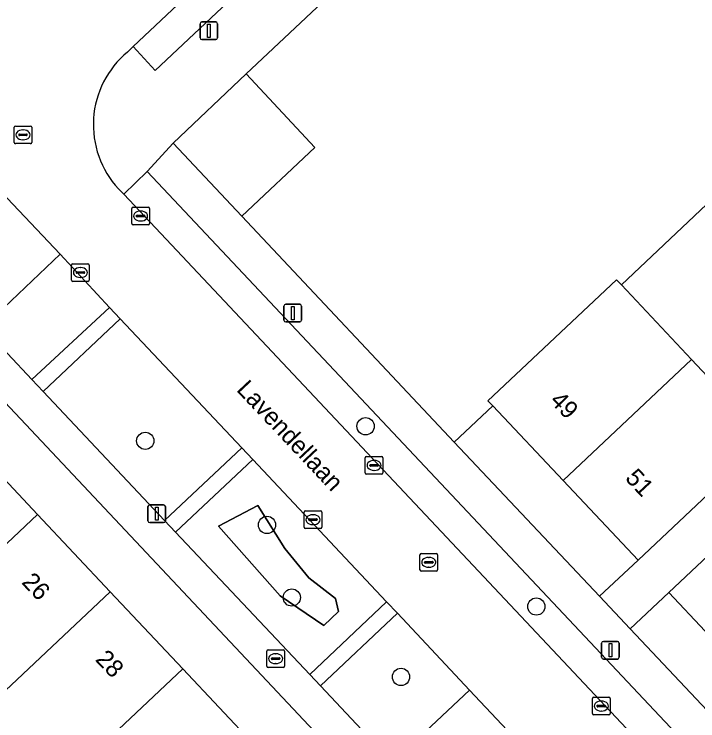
# Model space of a CAD drawing. Extents: x 162542 to 163147, y 380779 to 381521.
# Drawn here: x 163001.13 to 163039.86, y 381251.69 to 381291.72 of the extents above; entities that cross this region are included whole.
import ezdxf

# ---------------------------------------------------------------- set-up
doc = ezdxf.new("R2010")
doc.units = 0
for name, color, linetype in [('IMGEO_Boom', 7, 'Continuous'), ('IMGEO_Brandkraan', 7, 'Continuous'), ('IMGEO_Erf', 7, 'Continuous'), ('IMGEO_Groenvoorziening', 7, 'Continuous'), ('IMGEO_Kolk', 7, 'Continuous'), ('IMGEO_Lichtmast', 7, 'Continuous'), ('IMGEO_Muur', 7, 'Continuous'), ('IMGEO_Openbare_ruimte_label', 7, 'Continuous'), ('IMGEO_Pand', 7, 'Continuous'), ('IMGEO_Pand_nummerreeks', 7, 'Continuous'), ('IMGEO_Parkeervlak_open', 7, 'Continuous'), ('IMGEO_Rijbaan_lokaal_open', 7, 'Continuous'), ('IMGEO_Rioolput', 7, 'Continuous'), ('IMGEO_Voetpad_open', 7, 'Continuous')]:
    doc.layers.add(name, color=color, linetype=linetype)

msp = doc.modelspace()

# ---------------------------------------------------------------- linework, layer by layer
at = {"layer": 'IMGEO_Boom'}
for centre in [(163021.039, 381268.376), (163008.56, 381267.55), (163015.454, 381262.785), (163016.86, 381258.674), (163030.711, 381258.163), (163023.046, 381254.176)]:
    msp.add_circle(centre, 0.489, dxfattribs=at)
at = {"layer": 'IMGEO_Brandkraan'}
for p, q in [((163015.445, 381254.786), (163015.445, 381255.638)), ((163015.52, 381255.712), (163016.372, 381255.712)), ((163015.933, 381255.492), (163015.958, 381255.492)), ((163016.446, 381255.638), (163016.446, 381254.786)), ((163015.704, 381255.206), (163015.704, 381255.218)), ((163016.142, 381255.169), (163015.744, 381255.169)), ((163015.747, 381255.255), (163016.145, 381255.255)), ((163016.188, 381255.218), (163016.188, 381255.206)), ((163016.372, 381254.712), (163015.52, 381254.712)), ((163015.956, 381254.932), (163015.931, 381254.932))]:
    msp.add_line(p, q, dxfattribs=at)
for points in [[(163015.445, 381254.786), (163015.445, 381255.638)], [(163015.52, 381255.712), (163016.372, 381255.712)], [(163016.446, 381255.638), (163016.446, 381254.786)], [(163016.372, 381254.712), (163015.52, 381254.712)]]:
    msp.add_lwpolyline(points, dxfattribs=at)
for centre, radius, start, end in [((163015.522, 381255.636), 0.0765, 91.552, 178.448), ((163015.522, 381255.636), 0.0765, 91.552, 178.448), ((163016.37, 381255.636), 0.0765, 1.552, 88.448), ((163016.37, 381255.636), 0.0765, 1.552, 88.448), ((163015.744, 381255.215), 0.0403, 85.8775, 175.7526), ((163015.741, 381255.205), 0.0366, 178.938, 274.7102), ((163016.145, 381255.212), 0.043, 264.8664, 352.4533), ((163016.149, 381255.217), 0.0386, 1.7309, 96.639), ((163015.522, 381254.788), 0.0765, 181.552, 268.448), ((163015.522, 381254.788), 0.0765, 181.552, 268.448), ((163016.37, 381254.788), 0.0765, 271.552, 358.448), ((163016.37, 381254.788), 0.0765, 271.552, 358.448)]:
    msp.add_arc(centre, radius, start, end, dxfattribs=at)
for centre, major_axis, ratio, start_param, end_param in [((163015.932, 381255.212), (-0.387, 0.002), 0.722429, 4.712389, 7.853982), ((163015.957, 381255.212), (-0.39, 0.002), 0.717154, 1.570796, 4.712389)]:
    msp.add_ellipse(centre, major_axis=major_axis, ratio=ratio, start_param=start_param, end_param=end_param, dxfattribs=at)
at = {"layer": 'IMGEO_Erf'}
for points in [[(163010.134, 381284.416), (163014.038, 381280.269), (163018.168, 381284.171), (163014.284, 381288.331)], [(163045.593, 381276.216), (163047.851, 381278.34), (163047.151, 381279.082), (163044.894, 381276.958), (163042.31, 381279.701), (163041.925, 381279.339), (163040.391, 381280.966), (163040.358, 381280.935), (163035.531, 381276.386), (163039.506, 381272.162), (163043.755, 381267.647), (163048.993, 381272.607)], [(162992.072, 381270.063), (162995.861, 381266.012), (162998.041, 381268.07), (162998.352, 381267.739), (163002.464, 381263.37), (163006.576, 381259), (163010.688, 381254.631), (163014.8, 381250.261), (163018.913, 381245.891), (163021.09, 381247.941), (163000.29, 381270.058), (162996.415, 381274.157)], [(163032.222, 381265.308), (163028.248, 381269.53), (163026.062, 381267.476), (163034.294, 381258.741), (163036.472, 381260.794)], [(163046.438, 381250.214), (163042.326, 381254.584), (163038.215, 381258.954), (163036.032, 381256.897), (163055.347, 381236.403), (163058.261, 381237.648), (163054.661, 381241.475), (163050.549, 381245.844)]]:
    msp.add_lwpolyline(points, close=True, dxfattribs=at)
at = {"layer": 'IMGEO_Groenvoorziening'}
for points in [[(163003.731, 381278.123), (162998.37, 381283.768), (162994.048, 381279.724), (162999.204, 381274.136), (162999.363, 381273.968)], [(163006.531, 381275.112), (163003.731, 381278.123), (162999.363, 381273.968), (163002.139, 381271.02)], [(163007.138, 381274.467), (163002.769, 381270.352), (163009.655, 381263.042), (163014.022, 381267.149)], [(163014.645, 381266.486), (163010.28, 381262.378), (163017.882, 381254.307), (163022.226, 381258.429)], [(163014.931, 381263.892), (163016.459, 381261.443), (163017.82, 381259.791), (163019.335, 381258.619), (163019.509, 381257.891), (163018.675, 381257.08), (163016.197, 381258.764), (163012.699, 381262.709)], [(163018.675, 381257.08), (163019.509, 381257.891), (163019.335, 381258.619), (163017.82, 381259.791), (163016.459, 381261.443), (163014.931, 381263.892), (163012.699, 381262.709), (163016.197, 381258.764)], [(163022.839, 381257.778), (163018.482, 381253.67), (163022.573, 381249.328), (163026.928, 381253.43)]]:
    msp.add_lwpolyline(points, close=True, dxfattribs=at)
at = {"layer": 'IMGEO_Kolk'}
for p, q in [((163007.793, 381279.857), (163007.793, 381280.709)), ((163007.868, 381280.783), (163008.72, 381280.783)), ((163008.794, 381280.709), (163008.794, 381279.857)), ((163008.052, 381280.277), (163008.052, 381280.289)), ((163008.49, 381280.24), (163008.092, 381280.24)), ((163008.095, 381280.326), (163008.493, 381280.326)), ((163008.281, 381280.563), (163008.306, 381280.563)), ((163008.536, 381280.289), (163008.536, 381280.277)), ((163008.304, 381280.003), (163008.279, 381280.003)), ((163008.72, 381279.783), (163007.868, 381279.783)), ((163004.387, 381276.657), (163004.387, 381277.509)), ((163004.462, 381277.583), (163005.314, 381277.583)), ((163005.388, 381277.509), (163005.388, 381276.657)), ((163004.646, 381277.077), (163004.646, 381277.089)), ((163005.084, 381277.04), (163004.686, 381277.04)), ((163004.689, 381277.126), (163005.087, 381277.126)), ((163004.875, 381277.363), (163004.9, 381277.363)), ((163005.13, 381277.089), (163005.13, 381277.077)), ((163004.898, 381276.803), (163004.873, 381276.803)), ((163005.314, 381276.583), (163004.462, 381276.583)), ((163021.095, 381266.658), (163021.947, 381266.658)), ((163021.02, 381265.732), (163021.02, 381266.584)), ((163021.322, 381266.201), (163021.72, 381266.201)), ((163021.508, 381266.438), (163021.533, 381266.438)), ((163022.021, 381266.584), (163022.021, 381265.732)), ((163021.279, 381266.152), (163021.279, 381266.164)), ((163021.717, 381266.115), (163021.319, 381266.115)), ((163021.531, 381265.878), (163021.506, 381265.878)), ((163021.763, 381266.164), (163021.763, 381266.152)), ((163021.947, 381265.658), (163021.095, 381265.658)), ((163017.56, 381262.655), (163017.56, 381263.507)), ((163017.635, 381263.581), (163018.487, 381263.581)), ((163018.561, 381263.507), (163018.561, 381262.655)), ((163017.819, 381263.075), (163017.819, 381263.087)), ((163018.257, 381263.038), (163017.859, 381263.038)), ((163017.862, 381263.124), (163018.26, 381263.124)), ((163018.048, 381263.361), (163018.073, 381263.361)), ((163018.303, 381263.087), (163018.303, 381263.075)), ((163018.071, 381262.801), (163018.046, 381262.801)), ((163018.487, 381262.581), (163017.635, 381262.581)), ((163033.963, 381253.024), (163034.815, 381253.024)), ((163033.888, 381252.098), (163033.888, 381252.95)), ((163034.376, 381252.804), (163034.401, 381252.804)), ((163034.889, 381252.95), (163034.889, 381252.098)), ((163034.147, 381252.518), (163034.147, 381252.53)), ((163034.585, 381252.481), (163034.187, 381252.481)), ((163034.19, 381252.567), (163034.588, 381252.567)), ((163034.399, 381252.244), (163034.374, 381252.244)), ((163034.631, 381252.53), (163034.631, 381252.518)), ((163034.815, 381252.024), (163033.963, 381252.024))]:
    msp.add_line(p, q, dxfattribs=at)
for points in [[(163007.793, 381279.857), (163007.793, 381280.709)], [(163007.868, 381280.783), (163008.72, 381280.783)], [(163008.794, 381280.709), (163008.794, 381279.857)], [(163008.72, 381279.783), (163007.868, 381279.783)], [(163004.387, 381276.657), (163004.387, 381277.509)], [(163004.462, 381277.583), (163005.314, 381277.583)], [(163005.388, 381277.509), (163005.388, 381276.657)], [(163005.314, 381276.583), (163004.462, 381276.583)], [(163021.095, 381266.658), (163021.947, 381266.658)], [(163021.02, 381265.732), (163021.02, 381266.584)], [(163022.021, 381266.584), (163022.021, 381265.732)], [(163021.947, 381265.658), (163021.095, 381265.658)], [(163017.56, 381262.655), (163017.56, 381263.507)], [(163017.635, 381263.581), (163018.487, 381263.581)], [(163018.561, 381263.507), (163018.561, 381262.655)], [(163018.487, 381262.581), (163017.635, 381262.581)], [(163033.963, 381253.024), (163034.815, 381253.024)], [(163033.888, 381252.098), (163033.888, 381252.95)], [(163034.889, 381252.95), (163034.889, 381252.098)], [(163034.815, 381252.024), (163033.963, 381252.024)]]:
    msp.add_lwpolyline(points, dxfattribs=at)
for centre, radius, start, end in [((163007.87, 381280.707), 0.0765, 91.552, 178.448), ((163007.87, 381280.707), 0.0765, 91.552, 178.448), ((163008.718, 381280.707), 0.0765, 1.552, 88.448), ((163008.718, 381280.707), 0.0765, 1.552, 88.448), ((163008.092, 381280.286), 0.0403, 85.8775, 175.7526), ((163008.089, 381280.276), 0.0366, 178.938, 274.7102), ((163008.493, 381280.283), 0.043, 264.8664, 352.4533), ((163008.497, 381280.288), 0.0386, 1.7309, 96.639), ((163007.87, 381279.859), 0.0765, 181.552, 268.448), ((163007.87, 381279.859), 0.0765, 181.552, 268.448), ((163008.718, 381279.859), 0.0765, 271.552, 358.448), ((163008.718, 381279.859), 0.0765, 271.552, 358.448), ((163004.464, 381277.507), 0.0765, 91.552, 178.448), ((163004.464, 381277.507), 0.0765, 91.552, 178.448), ((163005.312, 381277.507), 0.0765, 1.552, 88.448), ((163005.312, 381277.507), 0.0765, 1.552, 88.448), ((163004.686, 381277.086), 0.0403, 85.8775, 175.7526), ((163004.683, 381277.076), 0.0366, 178.938, 274.7102), ((163005.087, 381277.083), 0.043, 264.8664, 352.4533), ((163005.091, 381277.088), 0.0386, 1.7309, 96.639), ((163004.464, 381276.659), 0.0765, 181.552, 268.448), ((163004.464, 381276.659), 0.0765, 181.552, 268.448), ((163005.312, 381276.659), 0.0765, 271.552, 358.448), ((163005.312, 381276.659), 0.0765, 271.552, 358.448), ((163021.097, 381266.582), 0.0765, 91.552, 178.448), ((163021.097, 381266.582), 0.0765, 91.552, 178.448), ((163021.945, 381266.582), 0.0765, 1.552, 88.448), ((163021.945, 381266.582), 0.0765, 1.552, 88.448), ((163021.319, 381266.161), 0.0403, 85.8775, 175.7526), ((163021.724, 381266.163), 0.0386, 1.7309, 96.639), ((163021.316, 381266.151), 0.0366, 178.938, 274.7102), ((163021.72, 381266.158), 0.043, 264.8664, 352.4533), ((163021.097, 381265.734), 0.0765, 181.552, 268.448), ((163021.097, 381265.734), 0.0765, 181.552, 268.448), ((163021.945, 381265.734), 0.0765, 271.552, 358.448), ((163021.945, 381265.734), 0.0765, 271.552, 358.448), ((163017.637, 381263.505), 0.0765, 91.552, 178.448), ((163017.637, 381263.505), 0.0765, 91.552, 178.448), ((163018.485, 381263.505), 0.0765, 1.552, 88.448), ((163018.485, 381263.505), 0.0765, 1.552, 88.448), ((163017.859, 381263.084), 0.0403, 85.8775, 175.7526), ((163017.856, 381263.074), 0.0366, 178.938, 274.7102), ((163018.26, 381263.081), 0.043, 264.8664, 352.4533), ((163018.264, 381263.086), 0.0386, 1.7309, 96.639), ((163017.637, 381262.657), 0.0765, 181.552, 268.448), ((163017.637, 381262.657), 0.0765, 181.552, 268.448), ((163018.485, 381262.657), 0.0765, 271.552, 358.448), ((163018.485, 381262.657), 0.0765, 271.552, 358.448), ((163033.965, 381252.948), 0.0765, 91.552, 178.448), ((163033.965, 381252.948), 0.0765, 91.552, 178.448), ((163034.813, 381252.948), 0.0765, 1.552, 88.448), ((163034.813, 381252.948), 0.0765, 1.552, 88.448), ((163034.187, 381252.527), 0.0403, 85.8775, 175.7526), ((163034.184, 381252.517), 0.0366, 178.938, 274.7102), ((163034.588, 381252.524), 0.043, 264.8664, 352.4533), ((163034.592, 381252.529), 0.0386, 1.7309, 96.639), ((163033.965, 381252.1), 0.0765, 181.552, 268.448), ((163033.965, 381252.1), 0.0765, 181.552, 268.448), ((163034.813, 381252.1), 0.0765, 271.552, 358.448), ((163034.813, 381252.1), 0.0765, 271.552, 358.448)]:
    msp.add_arc(centre, radius, start, end, dxfattribs=at)
for centre, major_axis, ratio, start_param, end_param in [((163008.28, 381280.283), (-0.387, 0.002), 0.722429, 4.712389, 7.853982), ((163008.305, 381280.283), (-0.39, 0.002), 0.717154, 1.570796, 4.712389), ((163004.874, 381277.083), (-0.387, 0.002), 0.722429, 4.712389, 7.853982), ((163004.899, 381277.083), (-0.39, 0.002), 0.717154, 1.570796, 4.712389), ((163021.507, 381266.158), (-0.387, 0.002), 0.722429, 4.712389, 7.853982), ((163021.532, 381266.158), (-0.39, 0.002), 0.717154, 1.570796, 4.712389), ((163018.047, 381263.081), (-0.387, 0.002), 0.722429, 4.712389, 7.853982), ((163018.072, 381263.081), (-0.39, 0.002), 0.717154, 1.570796, 4.712389), ((163034.375, 381252.524), (-0.387, 0.002), 0.722429, 4.712389, 7.853982), ((163034.4, 381252.524), (-0.39, 0.002), 0.717154, 1.570796, 4.712389)]:
    msp.add_ellipse(centre, major_axis=major_axis, ratio=ratio, start_param=start_param, end_param=end_param, dxfattribs=at)
at = {"layer": 'IMGEO_Lichtmast'}
for p, q in [((163011.662, 381290.379), (163011.662, 381291.179)), ((163011.662, 381291.179), (163011.662, 381290.379)), ((163011.762, 381291.279), (163012.552, 381291.279)), ((163012.552, 381291.279), (163011.762, 381291.279)), ((163012.652, 381291.179), (163012.652, 381290.379)), ((163012.652, 381290.379), (163012.652, 381291.179)), ((163012.552, 381290.279), (163011.762, 381290.279)), ((163011.762, 381290.279), (163012.552, 381290.279)), ((163016.416, 381274.383), (163016.416, 381275.183)), ((163016.416, 381275.183), (163016.416, 381274.383)), ((163016.516, 381275.283), (163017.306, 381275.283)), ((163017.306, 381275.283), (163016.516, 381275.283)), ((163017.406, 381275.183), (163017.406, 381274.383)), ((163017.406, 381274.383), (163017.406, 381275.183)), ((163017.306, 381274.283), (163016.516, 381274.283)), ((163016.516, 381274.283), (163017.306, 381274.283)), ((163008.712, 381263.022), (163008.712, 381263.822)), ((163008.712, 381263.822), (163008.712, 381263.022)), ((163008.812, 381263.922), (163009.602, 381263.922)), ((163009.602, 381263.922), (163008.812, 381263.922)), ((163009.702, 381263.822), (163009.702, 381263.022)), ((163009.702, 381263.022), (163009.702, 381263.822)), ((163009.602, 381262.922), (163008.812, 381262.922)), ((163008.812, 381262.922), (163009.602, 381262.922)), ((163034.511, 381256.186), (163035.301, 381256.186)), ((163035.301, 381256.186), (163034.511, 381256.186)), ((163034.411, 381255.286), (163034.411, 381256.086)), ((163034.411, 381256.086), (163034.411, 381255.286)), ((163035.401, 381256.086), (163035.401, 381255.286)), ((163035.401, 381255.286), (163035.401, 381256.086)), ((163035.301, 381255.186), (163034.511, 381255.186)), ((163034.511, 381255.186), (163035.301, 381255.186))]:
    msp.add_line(p, q, dxfattribs=at)
for points in [[(163012.082, 381291.154), (163012.232, 381291.154), (163012.232, 381290.404), (163012.082, 381290.404), (163012.082, 381291.154)], [(163016.836, 381275.158), (163016.986, 381275.158), (163016.986, 381274.408), (163016.836, 381274.408), (163016.836, 381275.158)], [(163009.132, 381263.797), (163009.282, 381263.797), (163009.282, 381263.047), (163009.132, 381263.047), (163009.132, 381263.797)], [(163034.831, 381256.061), (163034.981, 381256.061), (163034.981, 381255.311), (163034.831, 381255.311), (163034.831, 381256.061)]]:
    msp.add_lwpolyline(points, dxfattribs=at)
for centre, start, end in [((163011.762, 381291.179), 90, 180), ((163011.762, 381291.179), 90, 180), ((163012.552, 381291.179), 0, 90), ((163012.552, 381291.179), 360, 90), ((163011.762, 381290.379), 180, 270), ((163011.762, 381290.379), 180, 270), ((163012.552, 381290.379), 270, 0), ((163012.552, 381290.379), 270, 0), ((163016.516, 381275.183), 90, 180), ((163016.516, 381275.183), 90, 180), ((163017.306, 381275.183), 0, 90), ((163017.306, 381275.183), 360, 90), ((163016.516, 381274.383), 180, 270), ((163016.516, 381274.383), 180, 270), ((163017.306, 381274.383), 270, 0), ((163017.306, 381274.383), 270, 0), ((163008.812, 381263.822), 90, 180), ((163008.812, 381263.822), 90, 180), ((163009.602, 381263.822), 0, 90), ((163009.602, 381263.822), 360, 90), ((163008.812, 381263.022), 180, 270), ((163008.812, 381263.022), 180, 270), ((163009.602, 381263.022), 270, 0), ((163009.602, 381263.022), 270, 0), ((163034.511, 381256.086), 90, 180), ((163034.511, 381256.086), 90, 180), ((163035.301, 381256.086), 0, 90), ((163035.301, 381256.086), 360, 90), ((163034.511, 381255.286), 180, 270), ((163034.511, 381255.286), 180, 270), ((163035.301, 381255.286), 270, 0), ((163035.301, 381255.286), 270, 0)]:
    msp.add_arc(centre, 0.1, start, end, dxfattribs=at)
at = {"layer": 'IMGEO_Muur'}
msp.add_lwpolyline([(163014.038, 381280.269), (163010.134, 381284.416), (163014.284, 381288.331)], dxfattribs=at)
at = {"layer": 'IMGEO_Pand'}
for points in [[(163050.865, 381290.828), (163050.564, 381291.149), (163057.123, 381297.324), (163057.432, 381296.995), (163059.616, 381299.052), (163047.581, 381311.832), (163043.431, 381307.931), (163039.534, 381312.077), (163014.284, 381288.331), (163018.168, 381284.171), (163014.038, 381280.269), (163026.062, 381267.476), (163028.248, 381269.53), (163027.972, 381269.823), (163035.257, 381276.677), (163035.531, 381276.386), (163040.358, 381280.935), (163040.391, 381280.966), (163044.698, 381285.024), (163046.955, 381287.149)], [(163032.222, 381265.308), (163039.506, 381272.162), (163035.531, 381276.386), (163035.257, 381276.677), (163027.972, 381269.823), (163028.248, 381269.53)], [(163032.222, 381265.308), (163036.472, 381260.794), (163043.755, 381267.647), (163039.506, 381272.162)], [(162995.191, 381256.525), (163002.464, 381263.37), (162998.352, 381267.739), (162998.041, 381268.07), (162995.861, 381266.012), (162990.77, 381261.221), (162991.077, 381260.892)], [(163049.609, 381261.437), (163051.931, 381263.622), (163047.819, 381267.992), (163045.497, 381265.807), (163038.215, 381258.954), (163042.326, 381254.584)], [(162995.191, 381256.525), (162999.304, 381252.156), (163006.576, 381259), (163002.464, 381263.37)], [(163003.417, 381247.788), (163010.688, 381254.631), (163006.576, 381259), (162999.304, 381252.156)], [(163003.417, 381247.788), (163007.531, 381243.42), (163014.8, 381250.261), (163010.688, 381254.631)]]:
    msp.add_lwpolyline(points, close=True, dxfattribs=at)
at = {"layer": 'IMGEO_Parkeervlak_open'}
for points in [[(163038.151, 381315.85), (163036.868, 381317.176), (163007.88, 381289.893), (163009.125, 381288.527)], [(163007.337, 381281.516), (163046.32, 381240.101), (163047.669, 381241.356), (163008.664, 381282.808)]]:
    msp.add_lwpolyline(points, close=True, dxfattribs=at)
at = {"layer": 'IMGEO_Rijbaan_lokaal_open'}
for points in [[(163007.545, 381289.569), (163007.88, 381289.893), (163036.868, 381317.176), (163038.325, 381318.547), (163038.344, 381318.566), (163034.899, 381322.16), (163004.431, 381293.548), (163004.123, 381293.243)], [(162998.37, 381283.768), (163003.731, 381278.123), (163006.531, 381275.112), (163007.138, 381274.467), (163014.022, 381267.149), (163014.645, 381266.486), (163022.226, 381258.429), (163022.839, 381257.778), (163026.928, 381253.43), (163030.593, 381249.54), (163042.332, 381237.099), (163042.716, 381236.69), (163046.32, 381240.101), (163007.337, 381281.516), (163007.04, 381281.828)]]:
    msp.add_lwpolyline(points, dxfattribs=at)
msp.add_arc((163010.964, 381285.459), 5.346, 129.7525, 222.7825, dxfattribs=at)
at = {"layer": 'IMGEO_Rioolput'}
for p, q in [((163001.134, 381284.458), (163001.134, 381285.31)), ((163001.209, 381285.384), (163002.061, 381285.384)), ((163001.622, 381285.164), (163001.647, 381285.164)), ((163002.135, 381285.31), (163002.135, 381284.458)), ((163001.393, 381284.878), (163001.393, 381284.89)), ((163001.831, 381284.841), (163001.433, 381284.841)), ((163001.436, 381284.927), (163001.834, 381284.927)), ((163001.877, 381284.89), (163001.877, 381284.878)), ((163002.061, 381284.384), (163001.209, 381284.384)), ((163001.645, 381284.604), (163001.62, 381284.604)), ((163024.12, 381260.24), (163024.12, 381261.092)), ((163024.195, 381261.166), (163025.047, 381261.166)), ((163025.121, 381261.092), (163025.121, 381260.24)), ((163024.379, 381260.66), (163024.379, 381260.672)), ((163024.817, 381260.623), (163024.419, 381260.623)), ((163024.422, 381260.709), (163024.82, 381260.709)), ((163024.608, 381260.946), (163024.633, 381260.946)), ((163024.863, 381260.672), (163024.863, 381260.66)), ((163024.631, 381260.386), (163024.606, 381260.386)), ((163025.047, 381260.166), (163024.195, 381260.166))]:
    msp.add_line(p, q, dxfattribs=at)
for points in [[(163001.134, 381284.458), (163001.134, 381285.31)], [(163001.209, 381285.384), (163002.061, 381285.384)], [(163002.135, 381285.31), (163002.135, 381284.458)], [(163002.061, 381284.384), (163001.209, 381284.384)], [(163024.12, 381260.24), (163024.12, 381261.092)], [(163024.195, 381261.166), (163025.047, 381261.166)], [(163025.121, 381261.092), (163025.121, 381260.24)], [(163025.047, 381260.166), (163024.195, 381260.166)]]:
    msp.add_lwpolyline(points, dxfattribs=at)
for centre, radius, start, end in [((163001.211, 381285.308), 0.0765, 91.552, 178.448), ((163001.211, 381285.308), 0.0765, 91.552, 178.448), ((163002.059, 381285.308), 0.0765, 1.552, 88.448), ((163002.059, 381285.308), 0.0765, 1.552, 88.448), ((163001.433, 381284.887), 0.0403, 85.8775, 175.7526), ((163001.43, 381284.877), 0.0366, 178.938, 274.7102), ((163001.834, 381284.884), 0.043, 264.8664, 352.4533), ((163001.838, 381284.889), 0.0386, 1.7309, 96.639), ((163001.211, 381284.46), 0.0765, 181.552, 268.448), ((163001.211, 381284.46), 0.0765, 181.552, 268.448), ((163002.059, 381284.46), 0.0765, 271.552, 358.448), ((163002.059, 381284.46), 0.0765, 271.552, 358.448), ((163024.197, 381261.09), 0.0765, 91.552, 178.448), ((163024.197, 381261.09), 0.0765, 91.552, 178.448), ((163025.045, 381261.09), 0.0765, 1.552, 88.448), ((163025.045, 381261.09), 0.0765, 1.552, 88.448), ((163024.419, 381260.669), 0.0403, 85.8775, 175.7526), ((163024.416, 381260.659), 0.0366, 178.938, 274.7102), ((163024.82, 381260.666), 0.043, 264.8664, 352.4533), ((163024.824, 381260.671), 0.0386, 1.7309, 96.639), ((163024.197, 381260.242), 0.0765, 181.552, 268.448), ((163024.197, 381260.242), 0.0765, 181.552, 268.448), ((163025.045, 381260.242), 0.0765, 271.552, 358.448), ((163025.045, 381260.242), 0.0765, 271.552, 358.448)]:
    msp.add_arc(centre, radius, start, end, dxfattribs=at)
for centre, major_axis, ratio, start_param, end_param in [((163001.621, 381284.884), (-0.387, 0.002), 0.722429, 4.712389, 7.853982), ((163001.646, 381284.884), (-0.39, 0.002), 0.717154, 1.570796, 4.712389), ((163024.607, 381260.666), (-0.387, 0.002), 0.722429, 4.712389, 7.853982), ((163024.632, 381260.666), (-0.39, 0.002), 0.717154, 1.570796, 4.712389)]:
    msp.add_ellipse(centre, major_axis=major_axis, ratio=ratio, start_param=start_param, end_param=end_param, dxfattribs=at)
at = {"layer": 'IMGEO_Voetpad_open'}
for points in [[(163039.534, 381312.077), (163042.231, 381314.618), (163039.714, 381317.322), (163039.607, 381317.221), (163038.151, 381315.85), (163009.125, 381288.527), (163007.88, 381289.893), (163007.545, 381289.569)], [(163007.04, 381281.828), (163007.337, 381281.516), (163008.664, 381282.808), (163010.134, 381284.416), (163014.284, 381288.331), (163039.534, 381312.077)], [(163036.032, 381256.897), (163034.294, 381258.741), (163026.062, 381267.476), (163014.038, 381280.269), (163010.134, 381284.416), (163008.664, 381282.808), (163047.669, 381241.356), (163046.32, 381240.101), (163048.538, 381237.81)], [(163000.29, 381270.058), (163021.09, 381247.941), (163024.786, 381244.003), (163031.405, 381236.983), (163030.25, 381233.217), (163031.337, 381232.908), (163032.287, 381236.047), (163036.656, 381231.391), (163038.295, 381230.92), (163037.981, 381232.912), (163026.245, 381245.407), (163030.593, 381249.54), (163026.928, 381253.43), (163022.573, 381249.328), (163018.482, 381253.67), (163017.882, 381254.307), (163010.28, 381262.378), (163009.655, 381263.042), (163002.769, 381270.352), (163002.139, 381271.02), (162999.363, 381273.968)], [(163043.755, 381267.647), (163036.472, 381260.794), (163034.294, 381258.741), (163036.032, 381256.897), (163038.215, 381258.954), (163045.497, 381265.807)], [(163050.133, 381235.588), (163050.901, 381233.72), (163056.729, 381234.882), (163055.347, 381236.403), (163036.032, 381256.897)]]:
    msp.add_lwpolyline(points, dxfattribs=at)
for points in [[(163007.138, 381274.467), (163006.531, 381275.112), (163002.139, 381271.02), (163002.769, 381270.352)], [(163014.645, 381266.486), (163014.022, 381267.149), (163009.655, 381263.042), (163010.28, 381262.378)], [(163022.839, 381257.778), (163022.226, 381258.429), (163017.882, 381254.307), (163018.482, 381253.67)]]:
    msp.add_lwpolyline(points, close=True, dxfattribs=at)
msp.add_arc((163010.964, 381285.459), 5.346, 129.7525, 222.7825, dxfattribs=at)

# ---------------------------------------------------------------- texts
at = {"layer": 'IMGEO_Openbare_ruimte_label'}
msp.add_text('Lavendellaan', height=1, rotation=313.2569, dxfattribs=at).set_placement((163013.683, 381270.413))
at = {"layer": 'IMGEO_Pand_nummerreeks'}
for s, rotation, p in [('49', 314.1095, (163031.427, 381269.773)), ('51', 313.0999, (163035.695, 381265.396)), ('26', 313.7811, (163001.507, 381259.502)), ('28', 313.5312, (163005.686, 381255.129))]:
    msp.add_text(s, height=1, rotation=rotation, dxfattribs=at).set_placement(p)

doc.saveas('drawing.dxf')
